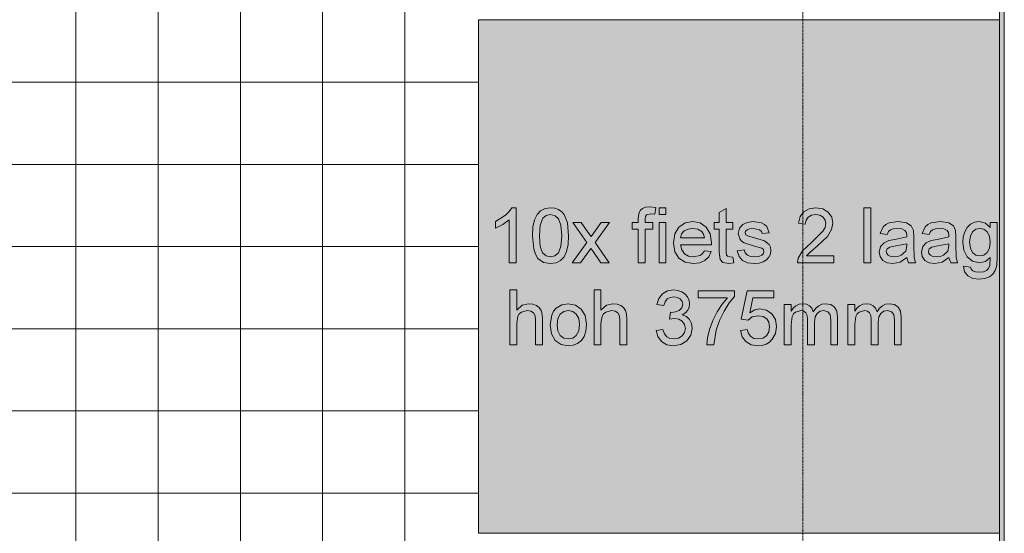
# Model space of a CAD drawing. Header units: millimetres. Extents: x -281 to 145437, y -16481 to 78869.
# Tile 220 of 656: x 7143 to 10735, y 51885 to 53760. Entities that reach past the tile are written whole.
import ezdxf

# ---------------------------------------------------------------- set-up
doc = ezdxf.new("R2010")
doc.units = ezdxf.units.MM
doc.linetypes.add('Grid Line', pattern=[12, 6, -2, 2, -2])
for name, color, linetype, lineweight in [('A--A23__Vloeren', 8, 'Continuous', 5), ('A--A2__Ruwbouw', 8, 'Continuous', 5), ('A--L$07A__Stramien', 1, 'Continuous', 5), ('A--L21__Buitenwanden', 3, 'Continuous', 5), ('A--L90__Terrein', 7, 'Continuous', 5)]:
    doc.layers.add(name, color=color, linetype=linetype, lineweight=lineweight)

# ---------------------------------------------------------------- blocks, each defined once
blk = doc.blocks.new('NLRS_90_PA_LB_fietsvak dubbellaags_gen_cpz - NLRS_72_21_01_fietsvak 10x hoh 375-V186-L_80_ 11')
at = {"layer": 'A--L90__Terrein'}
blk.add_hatch(color=256, dxfattribs=at).paths.add_polyline_path([(1900, 0), (1900, 1875), (0, 1875), (0, 0), (1011.9, 0)])
for p, q in [((1900, 1875), (0, 1875)), ((0, 1875), (0, 0)), ((121, 1188.4), (112.1, 1175.3)), ((137.1, 1188.4), (121, 1188.4)), ((137.1, 987.5), (137.1, 1188.4)), ((242.5, 1185.7), (226.1, 1177.5)), ((262.7, 1188.4), (242.5, 1185.7)), ((278.2, 1186.8), (262.7, 1188.4)), ((292.1, 1181.9), (278.2, 1186.8)), ((598.4, 1185.8), (590.6, 1179.2)), ((609.3, 1190.1), (598.4, 1185.8)), ((623.7, 1191.6), (609.3, 1190.1)), ((646.6, 1188.8), (623.7, 1191.6)), ((643, 1165.3), (646.6, 1188.8)), ((683.4, 1188.4), (658.3, 1188.4)), ((658.3, 1188.4), (658.3, 1163.3)), ((683.4, 1163.3), (683.4, 1188.4)), ((903.1, 1185.7), (878, 1170.9)), ((903.1, 1135), (903.1, 1185.7)), ((1230.9, 1188.4), (1205.6, 1184.8)), ((1256.3, 1184.4), (1230.9, 1188.4)), ((1430.5, 1188.4), (1405.4, 1188.4)), ((1405.4, 1188.4), (1405.4, 987.5)), ((1430.5, 987.5), (1430.5, 1188.4)), ((98.6, 1161.7), (61.8, 1138.2)), ((112.1, 1175.3), (98.6, 1161.7)), ((213.3, 1163.7), (204.2, 1144.1)), ((226.1, 1177.5), (213.3, 1163.7)), ((224.9, 1125.4), (234.1, 1149.9)), ((234.1, 1149.9), (246.7, 1159.9)), ((246.7, 1159.9), (262.4, 1163.3)), ((262.4, 1163.3), (279, 1159.5)), ((279, 1159.5), (292.1, 1148)), ((303.6, 1174), (292.1, 1181.9)), ((312.3, 1163.3), (303.6, 1174)), ((324.1, 1133.5), (312.3, 1163.3)), ((585.6, 1170.9), (582.9, 1149.9)), ((582.9, 1149.9), (582.9, 1135)), ((590.6, 1179.2), (585.6, 1170.9)), ((608, 1146.7), (609.2, 1156.3)), ((609.2, 1156.3), (612.7, 1162.3)), ((612.7, 1162.3), (628.5, 1166.4)), ((628.5, 1166.4), (643, 1165.3)), ((658.3, 1163.3), (683.4, 1163.3)), ((878, 1170.9), (878, 1135)), ((1172.9, 1156.2), (1166.8, 1131.9)), ((1186.1, 1173.9), (1172.9, 1156.2)), ((1205.6, 1184.8), (1186.1, 1173.9)), ((1194.7, 1143.2), (1202.5, 1154.1)), ((1202.5, 1154.1), (1214.7, 1161)), ((1214.7, 1161), (1230.3, 1163.3)), ((1230.3, 1163.3), (1245.3, 1161)), ((1245.3, 1161), (1257.1, 1153.9)), ((1275.8, 1172.3), (1256.3, 1184.4)), ((1257.1, 1153.9), (1264.7, 1143.5)), ((1288.3, 1154.3), (1275.8, 1172.3)), ((1292.4, 1132.4), (1288.3, 1154.3)), ((61.8, 1138.2), (61.8, 1114.4)), ((61.8, 1114.4), (88.2, 1127.1)), ((88.2, 1127.1), (112, 1144.1)), ((112, 1144.1), (112, 987.5)), ((198.6, 1118.5), (196.8, 1086.3)), ((204.2, 1144.1), (198.6, 1118.5)), ((221.9, 1086.4), (224.9, 1125.4)), ((292.1, 1148), (300.7, 1125)), ((300.7, 1125), (303.5, 1086.4)), ((328.6, 1086.3), (324.1, 1133.5)), ((374.6, 1135), (344.3, 1135)), ((344.3, 1135), (394.9, 1061.7)), ((398.9, 1099.7), (374.6, 1135)), ((447.9, 1135), (420.2, 1096.7)), ((425.1, 1061.7), (478.2, 1135)), ((478.2, 1135), (447.9, 1135)), ((582.9, 1135), (560.9, 1135)), ((560.9, 1135), (560.9, 1109.9)), ((608, 1135), (608, 1146.7)), ((636.3, 1135), (608, 1135)), ((636.3, 1109.9), (636.3, 1135)), ((683.4, 1135), (658.3, 1135)), ((658.3, 1135), (658.3, 987.5)), ((683.4, 987.5), (683.4, 1135)), ((731.1, 1117.7), (716.5, 1093)), ((753.5, 1133.1), (731.1, 1117.7)), ((781.6, 1138.2), (753.5, 1133.1)), ((808.9, 1133.1), (781.6, 1138.2)), ((830.7, 1117.7), (808.9, 1133.1)), ((845, 1093.1), (830.7, 1117.7)), ((878, 1135), (859.2, 1135)), ((859.2, 1135), (859.2, 1109.9)), ((928.2, 1135), (903.1, 1135)), ((928.2, 1109.9), (928.2, 1135)), ((963.9, 1127.7), (951.6, 1113.4)), ((979.9, 1135.1), (963.9, 1127.7)), ((1001.5, 1138.2), (979.9, 1135.1)), ((1032, 1133.3), (1001.5, 1138.2)), ((1043.5, 1127.5), (1032, 1133.3)), ((1051.5, 1119.9), (1043.5, 1127.5)), ((1060.1, 1097.4), (1051.5, 1119.9)), ((1166.8, 1131.9), (1191.9, 1128.8)), ((1191.9, 1128.8), (1194.7, 1143.2)), ((1264.6, 1116.8), (1256.4, 1102.4)), ((1267.3, 1130.9), (1264.6, 1116.8)), ((1264.7, 1143.5), (1267.3, 1130.9)), ((1287.9, 1108.6), (1292.4, 1132.4)), ((1475.9, 1118.8), (1465.1, 1094.2)), ((1485.2, 1127), (1475.9, 1118.8)), ((1497.8, 1133.1), (1485.2, 1127)), ((1530.9, 1138.2), (1497.8, 1133.1)), ((1561.4, 1133.7), (1530.9, 1138.2)), ((1578.6, 1122.5), (1561.4, 1133.7)), ((1586.3, 1105.5), (1578.6, 1122.5)), ((1629.7, 1118.8), (1618.9, 1094.2)), ((1639, 1127), (1629.7, 1118.8)), ((1651.6, 1133.1), (1639, 1127)), ((1684.8, 1138.2), (1651.6, 1133.1)), ((1715.2, 1133.7), (1684.8, 1138.2)), ((1732.4, 1122.5), (1715.2, 1133.7)), ((1740.1, 1105.5), (1732.4, 1122.5)), ((1782.4, 1116.7), (1773.6, 1100.9)), ((1794.4, 1128.5), (1782.4, 1116.7)), ((1809.2, 1135.8), (1794.4, 1128.5)), ((1826.4, 1138.2), (1809.2, 1135.8)), ((1848.8, 1132.7), (1826.4, 1138.2)), ((1866.9, 1116.2), (1848.8, 1132.7)), ((1892, 1135), (1866.9, 1135)), ((1866.9, 1135), (1866.9, 1116.2)), ((1892, 1007.7), (1892, 1135)), ((196.8, 1086.3), (201.8, 1037.5)), ((224.9, 1046.9), (221.9, 1086.4)), ((303.5, 1086.4), (300.6, 1046.9)), ((326.8, 1054.4), (328.6, 1086.3)), ((410.3, 1083.1), (398.9, 1099.7)), ((420.2, 1096.7), (410.3, 1083.1)), ((560.9, 1109.9), (582.9, 1109.9)), ((582.9, 1109.9), (582.9, 987.5)), ((608, 987.5), (608, 1109.9)), ((608, 1109.9), (636.3, 1109.9)), ((716.5, 1093), (711.6, 1060)), ((736.7, 1078.5), (740.9, 1092.7)), ((824.6, 1078.5), (736.7, 1078.5)), ((740.9, 1092.7), (750.6, 1103.7)), ((750.6, 1103.7), (764.6, 1110.7)), ((764.6, 1110.7), (781.5, 1113.1)), ((781.5, 1113.1), (799.9, 1110.1)), ((799.9, 1110.1), (814.6, 1101.3)), ((814.6, 1101.3), (821.2, 1091.8)), ((821.2, 1091.8), (824.6, 1078.5)), ((849.8, 1060.2), (845, 1093.1)), ((859.2, 1109.9), (878, 1109.9)), ((878, 1109.9), (878, 1028)), ((903.1, 1028.7), (903.1, 1109.9)), ((903.1, 1109.9), (928.2, 1109.9)), ((951.6, 1113.4), (947.1, 1094.7)), ((947.1, 1094.7), (952.7, 1074.4)), ((972.2, 1097.2), (974, 1103.2)), ((975.2, 1089.9), (972.2, 1097.2)), ((974, 1103.2), (979.4, 1108.3)), ((984.6, 1084.4), (975.2, 1089.9)), ((979.4, 1108.3), (989, 1111.9)), ((1006.2, 1079), (984.6, 1084.4)), ((989, 1111.9), (1003.4, 1113.1)), ((1003.4, 1113.1), (1025.5, 1108.1)), ((1043, 1067.2), (1006.2, 1079)), ((1025.5, 1108.1), (1031.8, 1102.1)), ((1031.8, 1102.1), (1035, 1094.2)), ((1035, 1094.2), (1060.1, 1097.4)), ((1256.4, 1102.4), (1213.1, 1060.6)), ((1237.1, 1049.5), (1273.1, 1084)), ((1273.1, 1084), (1287.9, 1108.6)), ((1465.1, 1094.2), (1490.2, 1091.1)), ((1490.2, 1091.1), (1495.2, 1101.5)), ((1495.2, 1101.5), (1502.3, 1108.2)), ((1502.3, 1108.2), (1512.7, 1111.9)), ((1512.7, 1111.9), (1527.7, 1113.1)), ((1562.2, 1081.7), (1518.7, 1073)), ((1527.7, 1113.1), (1543.9, 1111.3)), ((1543.9, 1111.3), (1555.5, 1105.8)), ((1555.5, 1105.8), (1560.6, 1098.5)), ((1560.6, 1098.5), (1562.4, 1087.3)), ((1562.4, 1087.3), (1562.2, 1081.7)), ((1587.5, 1083.5), (1586.3, 1105.5)), ((1587.5, 1052.2), (1587.5, 1083.5)), ((1618.9, 1094.2), (1644, 1091.1)), ((1644, 1091.1), (1649, 1101.5)), ((1649, 1101.5), (1656.1, 1108.2)), ((1656.1, 1108.2), (1666.6, 1111.9)), ((1666.6, 1111.9), (1681.5, 1113.1)), ((1716, 1081.7), (1672.5, 1073)), ((1681.5, 1113.1), (1697.7, 1111.3)), ((1697.7, 1111.3), (1709.3, 1105.8)), ((1709.3, 1105.8), (1714.5, 1098.5)), ((1714.5, 1098.5), (1716.2, 1087.3)), ((1716.2, 1087.3), (1716, 1081.7)), ((1741.3, 1083.5), (1740.1, 1105.5)), ((1741.3, 1052.2), (1741.3, 1083.5)), ((1768.2, 1082.3), (1766.4, 1062)), ((1773.6, 1100.9), (1768.2, 1082.3)), ((1791.5, 1063.7), (1794.3, 1085.2)), ((1794.3, 1085.2), (1802.4, 1100.6)), ((1802.4, 1100.6), (1814.4, 1110)), ((1814.4, 1110), (1828.8, 1113.1)), ((1828.8, 1113.1), (1843.4, 1109.9)), ((1843.4, 1109.9), (1855.7, 1100.4)), ((1855.7, 1100.4), (1864.1, 1084.8)), ((1864.1, 1084.8), (1866.9, 1063)), ((233.7, 1024), (224.9, 1046.9)), ((300.6, 1046.9), (291.8, 1024.1)), ((321.3, 1028.8), (326.8, 1054.4)), ((394.9, 1061.7), (341.2, 987.5)), ((476.2, 987.5), (425.1, 1061.7)), ((711.6, 1060), (716.5, 1028.1)), ((741.1, 1034.6), (736.7, 1053.4)), ((736.7, 1053.4), (849.6, 1053.4)), ((849.6, 1053.4), (849.8, 1060.2)), ((952.7, 1074.4), (959.6, 1066.2)), ((959.6, 1066.2), (969.2, 1060.1)), ((969.2, 1060.1), (1007, 1047.8)), ((1007, 1047.8), (1032.9, 1040.6)), ((1060.2, 1053.8), (1043, 1067.2)), ((1064.8, 1044), (1060.2, 1053.8)), ((1066.4, 1032), (1064.8, 1044)), ((1213.1, 1060.6), (1181.6, 1031.5)), ((1208.2, 1025.4), (1237.1, 1049.5)), ((1466.7, 1046.6), (1461.9, 1026.7)), ((1479.4, 1061), (1466.7, 1046.6)), ((1496.9, 1069.3), (1479.4, 1061)), ((1490.5, 1038.2), (1500.2, 1044.8)), ((1518.7, 1073), (1496.9, 1069.3)), ((1500.2, 1044.8), (1521.9, 1048.9)), ((1521.9, 1048.9), (1562.4, 1056.6)), ((1562.2, 1049.5), (1558.3, 1030)), ((1562.4, 1056.6), (1562.2, 1049.5)), ((1588.8, 1008.6), (1587.5, 1052.2)), ((1620.5, 1046.6), (1615.7, 1026.7)), ((1633.2, 1061), (1620.5, 1046.6)), ((1650.8, 1069.3), (1633.2, 1061)), ((1644.3, 1038.2), (1654.1, 1044.8)), ((1672.5, 1073), (1650.8, 1069.3)), ((1654.1, 1044.8), (1675.7, 1048.9)), ((1675.7, 1048.9), (1716.2, 1056.6)), ((1716, 1049.5), (1712.1, 1030)), ((1716.2, 1056.6), (1716, 1049.5)), ((1742.6, 1008.6), (1741.3, 1052.2)), ((1766.4, 1062), (1770.4, 1033.5)), ((1794.2, 1040.7), (1791.5, 1063.7)), ((1866.9, 1063), (1864.2, 1040.4)), ((201.8, 1037.5), (208.1, 1018.6)), ((208.1, 1018.6), (216.8, 1003.5)), ((246.8, 1013.1), (233.7, 1024)), ((262.7, 1009.5), (246.8, 1013.1)), ((278.6, 1013.1), (262.7, 1009.5)), ((291.8, 1024.1), (278.6, 1013.1)), ((299.5, 995.4), (312.2, 1009.2)), ((312.2, 1009.2), (321.3, 1028.8)), ((371.4, 987.5), (409.6, 1040.2)), ((409.6, 1040.2), (415.2, 1032.1)), ((415.2, 1032.1), (446, 987.5)), ((716.5, 1028.1), (730.9, 1004.3)), ((751.2, 1020.8), (741.1, 1034.6)), ((765.8, 1012.3), (751.2, 1020.8)), ((783.5, 1009.5), (765.8, 1012.3)), ((808.2, 1014.7), (783.5, 1009.5)), ((817.3, 1021.5), (808.2, 1014.7)), ((824.4, 1031.4), (817.3, 1021.5)), ((849, 1028.3), (824.4, 1031.4)), ((825.9, 995.9), (840.1, 1009.8)), ((840.1, 1009.8), (849, 1028.3)), ((878, 1028), (881.1, 999.5)), ((904.5, 1015.8), (903.1, 1028.7)), ((908.7, 1011.2), (904.5, 1015.8)), ((917.3, 1009.5), (908.7, 1011.2)), ((928.2, 1008.4), (917.3, 1009.5)), ((931.4, 986.8), (928.2, 1008.4)), ((969.1, 1034.6), (943.9, 1031.4)), ((943.9, 1031.4), (950.8, 1011)), ((950.8, 1011), (963.2, 996.2)), ((973, 1023.8), (969.1, 1034.6)), ((980.7, 1015.9), (973, 1023.8)), ((992.1, 1011.1), (980.7, 1015.9)), ((1007.3, 1009.5), (992.1, 1011.1)), ((1022.3, 1011), (1007.3, 1009.5)), ((1032.9, 1015.4), (1022.3, 1011)), ((1032.9, 1040.6), (1039.2, 1035.7)), ((1039.2, 1021.9), (1032.9, 1015.4)), ((1039.2, 1035.7), (1041.3, 1029.3)), ((1041.3, 1029.3), (1039.2, 1021.9)), ((1050.2, 998), (1059.1, 1008)), ((1059.1, 1008), (1064.5, 1019.6)), ((1064.5, 1019.6), (1066.4, 1032)), ((1181.6, 1031.5), (1166.4, 1004.8)), ((1196.9, 1012.6), (1208.2, 1025.4)), ((1295.5, 1012.6), (1196.9, 1012.6)), ((1295.5, 987.5), (1295.5, 1012.6)), ((1461.9, 1026.7), (1465.1, 1009.9)), ((1465.1, 1009.9), (1474.6, 996.3)), ((1487, 1028.5), (1490.5, 1038.2)), ((1488.9, 1021), (1487, 1028.5)), ((1494.5, 1014.9), (1488.9, 1021)), ((1503.7, 1010.8), (1494.5, 1014.9)), ((1516.5, 1009.5), (1503.7, 1010.8)), ((1529.9, 1011), (1516.5, 1009.5)), ((1541.9, 1015.5), (1529.9, 1011)), ((1538, 989.3), (1562.4, 1006.3)), ((1558.3, 1030), (1541.9, 1015.5)), ((1562.4, 1006.3), (1568.7, 987.5)), ((1593.8, 987.5), (1588.8, 1008.6)), ((1615.7, 1026.7), (1618.9, 1009.9)), ((1618.9, 1009.9), (1628.5, 996.3)), ((1640.9, 1028.5), (1644.3, 1038.2)), ((1642.7, 1021), (1640.9, 1028.5)), ((1648.3, 1014.9), (1642.7, 1021)), ((1657.6, 1010.8), (1648.3, 1014.9)), ((1670.3, 1009.5), (1657.6, 1010.8)), ((1683.8, 1011), (1670.3, 1009.5)), ((1695.7, 1015.5), (1683.8, 1011)), ((1691.8, 989.3), (1716.2, 1006.3)), ((1712.1, 1030), (1695.7, 1015.5)), ((1716.2, 1006.3), (1722.5, 987.5)), ((1747.6, 987.5), (1742.6, 1008.6)), ((1770.4, 1033.5), (1782.4, 1009.4)), ((1782.4, 1009.4), (1801.7, 993)), ((1802.3, 1024.9), (1794.2, 1040.7)), ((1814.3, 1015.7), (1802.3, 1024.9)), ((1829.2, 1012.6), (1814.3, 1015.7)), ((1843.9, 1015.7), (1829.2, 1012.6)), ((1856, 1024.8), (1843.9, 1015.7)), ((1849.2, 992.2), (1866.9, 1006.3)), ((1864.2, 1040.4), (1856, 1024.8)), ((1866.9, 1006.3), (1865.2, 977.1)), ((1890.3, 978.2), (1892, 1007.7)), ((112, 987.5), (137.1, 987.5)), ((216.8, 1003.5), (236.6, 989.1)), ((236.6, 989.1), (262.7, 984.4)), ((262.7, 984.4), (283, 987.1)), ((283, 987.1), (299.5, 995.4)), ((341.2, 987.5), (371.4, 987.5)), ((446, 987.5), (476.2, 987.5)), ((582.9, 987.5), (608, 987.5)), ((658.3, 987.5), (683.4, 987.5)), ((730.9, 1004.3), (753.6, 989.3)), ((753.6, 989.3), (783.1, 984.4)), ((783.1, 984.4), (806.8, 987.2)), ((806.8, 987.2), (825.9, 995.9)), ((881.1, 999.5), (891.6, 988.5)), ((891.6, 988.5), (912.6, 984.4)), ((912.6, 984.4), (931.4, 986.8)), ((963.2, 996.2), (981.6, 987.3)), ((981.6, 987.3), (1007, 984.4)), ((1007, 984.4), (1023.4, 985.9)), ((1023.4, 985.9), (1038.1, 990.5)), ((1038.1, 990.5), (1050.2, 998)), ((1166.4, 1004.8), (1163.7, 987.5)), ((1163.7, 987.5), (1295.5, 987.5)), ((1405.4, 987.5), (1430.5, 987.5)), ((1474.6, 996.3), (1490.1, 987.3)), ((1490.1, 987.3), (1511.1, 984.4)), ((1511.1, 984.4), (1538, 989.3)), ((1568.7, 987.5), (1593.8, 987.5)), ((1628.5, 996.3), (1644, 987.3)), ((1644, 987.3), (1664.9, 984.4)), ((1664.9, 984.4), (1691.8, 989.3)), ((1722.5, 987.5), (1747.6, 987.5)), ((1769.6, 974.9), (1773.1, 954.3)), ((1794.7, 971.8), (1769.6, 974.9)), ((1797.4, 964), (1794.7, 971.8)), ((1801.7, 993), (1827.6, 987.5)), ((1827.6, 987.5), (1849.2, 992.2)), ((1865.2, 977.1), (1860.5, 966.9)), ((1885.1, 958.9), (1890.3, 978.2)), ((1773.1, 954.3), (1784.9, 939.6)), ((1784.9, 939.6), (1803.3, 930.8)), ((1802.8, 958.6), (1797.4, 964)), ((1813.4, 954.4), (1802.8, 958.6)), ((1827.2, 953), (1813.4, 954.4)), ((1841.9, 954.6), (1827.2, 953)), ((1852.9, 959.3), (1841.9, 954.6)), ((1846.8, 929.9), (1863.4, 936.2)), ((1860.5, 966.9), (1852.9, 959.3)), ((1863.4, 936.2), (1876.3, 946)), ((1876.3, 946), (1885.1, 958.9)), ((1803.3, 930.8), (1826.7, 927.9)), ((1826.7, 927.9), (1846.8, 929.9)), ((139.1, 888.4), (114, 888.4)), ((114, 888.4), (114, 687.5)), ((139.1, 814.5), (139.1, 888.4)), ((446.7, 888.4), (421.6, 888.4)), ((421.6, 888.4), (421.6, 687.5)), ((446.7, 814.5), (446.7, 888.4)), ((671.3, 874.4), (658.2, 857.6)), ((689.3, 884.9), (671.3, 874.4)), ((711.2, 888.4), (689.3, 884.9)), ((699, 861.3), (712.1, 863.3)), ((727, 886.7), (711.2, 888.4)), ((712.1, 863.3), (725.3, 861.4)), ((741.5, 881.5), (727, 886.7)), ((753.8, 873.4), (741.5, 881.5)), ((762.7, 862.7), (753.8, 873.4)), ((768.2, 850.4), (762.7, 862.7)), ((933.3, 885.3), (801.5, 885.3)), ((801.5, 885.3), (801.5, 860.2)), ((914.5, 841.2), (933.3, 865)), ((933.3, 865), (933.3, 885.3)), ((980.4, 885.3), (958.4, 781.7)), ((1077.7, 885.3), (980.4, 885.3)), ((1077.7, 860.2), (1077.7, 885.3)), ((158.7, 832.3), (139.1, 814.5)), ((182.8, 838.2), (158.7, 832.3)), ((197.9, 836.6), (182.8, 838.2)), ((211, 831.7), (197.9, 836.6)), ((221.2, 824.1), (211, 831.7)), ((303.4, 834.1), (283.2, 821.9)), ((327.5, 838.2), (303.4, 834.1)), ((353.9, 833.2), (327.5, 838.2)), ((374.9, 818.3), (353.9, 833.2)), ((466.3, 832.3), (446.7, 814.5)), ((490.4, 838.2), (466.3, 832.3)), ((505.6, 836.6), (490.4, 838.2)), ((518.6, 831.7), (505.6, 836.6)), ((528.9, 824.1), (518.6, 831.7)), ((658.2, 857.6), (650.8, 835)), ((650.8, 835), (675.9, 831.9)), ((675.9, 831.9), (680.3, 845.6)), ((680.3, 845.6), (688.2, 855.5)), ((688.2, 855.5), (699, 861.3)), ((725.3, 861.4), (735.8, 855.5)), ((735.8, 855.5), (742.7, 846.7)), ((744.9, 835.9), (741.8, 822.9)), ((742.7, 846.7), (744.9, 835.9)), ((770.1, 837.4), (768.2, 850.4)), ((768.3, 825.2), (770.1, 837.4)), ((801.5, 860.2), (908.2, 860.2)), ((888.6, 836.6), (870.2, 808.2)), ((908.2, 860.2), (888.6, 836.6)), ((895.9, 810.9), (914.5, 841.2)), ((990, 804.8), (1000.7, 860.2)), ((1000.7, 860.2), (1077.7, 860.2)), ((1140.5, 835), (1115.4, 835)), ((1115.4, 835), (1115.4, 687.5)), ((1140.5, 810.8), (1140.5, 835)), ((1157.8, 830.7), (1148, 821.9)), ((1169.3, 836.3), (1157.8, 830.7)), ((1182.3, 838.2), (1169.3, 836.3)), ((1196.3, 836.3), (1182.3, 838.2)), ((1207.5, 830.5), (1196.3, 836.3)), ((1215.9, 821.3), (1207.5, 830.5)), ((1240.9, 830.9), (1230.5, 821.8)), ((1252.7, 836.4), (1240.9, 830.9)), ((1265.7, 838.2), (1252.7, 836.4)), ((1284.6, 835.1), (1265.7, 838.2)), ((1298.5, 826), (1284.6, 835.1)), ((1372.8, 835), (1347.7, 835)), ((1347.7, 835), (1347.7, 687.5)), ((1372.8, 810.8), (1372.8, 835)), ((1390.1, 830.7), (1380.4, 821.9)), ((1401.6, 836.3), (1390.1, 830.7)), ((1414.6, 838.2), (1401.6, 836.3)), ((1428.6, 836.3), (1414.6, 838.2)), ((1439.8, 830.5), (1428.6, 836.3)), ((1448.2, 821.3), (1439.8, 830.5)), ((1473.2, 830.9), (1462.8, 821.8)), ((1485, 836.4), (1473.2, 830.9)), ((1498, 838.2), (1485, 836.4)), ((1516.9, 835.1), (1498, 838.2)), ((1530.8, 826), (1516.9, 835.1)), ((139.1, 765.9), (143.2, 792.3)), ((143.2, 792.3), (148.6, 800.9)), ((148.6, 800.9), (156.9, 807.5)), ((156.9, 807.5), (177.5, 813.1)), ((177.5, 813.1), (190.5, 811)), ((190.5, 811), (200.1, 804.8)), ((200.1, 804.8), (206.1, 794)), ((206.1, 794), (208.1, 778.3)), ((228.1, 813.9), (221.2, 824.1)), ((232, 800), (228.1, 813.9)), ((233.2, 780.9), (232, 800)), ((266.9, 796.8), (261.5, 761.3)), ((273.7, 810.7), (266.9, 796.8)), ((283.2, 821.9), (273.7, 810.7)), ((289.5, 784), (298.2, 800.2)), ((298.2, 800.2), (311.4, 809.9)), ((311.4, 809.9), (327.5, 813.1)), ((327.5, 813.1), (343.4, 809.8)), ((343.4, 809.8), (356.5, 800.1)), ((356.5, 800.1), (365.3, 784.2)), ((388.7, 794.6), (374.9, 818.3)), ((393.3, 763.3), (388.7, 794.6)), ((446.7, 765.9), (450.8, 792.3)), ((450.8, 792.3), (456.3, 800.9)), ((456.3, 800.9), (464.5, 807.5)), ((464.5, 807.5), (485.1, 813.1)), ((485.1, 813.1), (498.1, 811)), ((498.1, 811), (507.8, 804.8)), ((507.8, 804.8), (513.8, 794)), ((513.8, 794), (515.8, 778.3)), ((535.7, 813.9), (528.9, 824.1)), ((539.6, 800), (535.7, 813.9)), ((540.9, 780.9), (539.6, 800)), ((699.8, 806.8), (697, 781.7)), ((703.8, 806.5), (699.8, 806.8)), ((718.8, 808.3), (703.8, 806.5)), ((732.3, 813.7), (718.8, 808.3)), ((741.8, 822.9), (732.3, 813.7)), ((742.5, 797.6), (754.5, 804.8)), ((758.2, 791.2), (742.5, 797.6)), ((754.5, 804.8), (763.1, 814.2)), ((769.9, 780.4), (758.2, 791.2)), ((763.1, 814.2), (768.3, 825.2)), ((870.2, 808.2), (854.4, 776.8)), ((879.5, 777), (895.9, 810.9)), ((1007.9, 815.7), (990, 804.8)), ((997.6, 789.9), (1019.7, 794.2)), ((1026.7, 819.3), (1007.9, 815.7)), ((1019.7, 794.2), (1038.3, 791.5)), ((1050.2, 814.8), (1026.7, 819.3)), ((1038.3, 791.5), (1051.5, 783.3)), ((1069.6, 801.3), (1050.2, 814.8)), ((1082.8, 780.8), (1069.6, 801.3)), ((1148, 821.9), (1140.5, 810.8)), ((1140.5, 761.9), (1144.3, 791.9)), ((1144.3, 791.9), (1149.3, 801)), ((1149.3, 801), (1156.7, 807.7)), ((1156.7, 807.7), (1175.3, 813.1)), ((1175.3, 813.1), (1186.7, 811)), ((1186.7, 811), (1194.3, 805)), ((1194.3, 805), (1198.7, 794.8)), ((1198.7, 794.8), (1200.1, 780.6)), ((1221.3, 809), (1215.9, 821.3)), ((1230.5, 821.8), (1221.3, 809)), ((1227.7, 789.9), (1235.1, 803)), ((1235.1, 803), (1246.2, 810.6)), ((1246.2, 810.6), (1259.8, 813.1)), ((1259.8, 813.1), (1274.1, 809.1)), ((1274.1, 809.1), (1282.6, 798.8)), ((1282.6, 798.8), (1284.9, 777.9)), ((1307.1, 810.6), (1298.5, 826)), ((1310, 788.6), (1307.1, 810.6)), ((1380.4, 821.9), (1372.8, 810.8)), ((1372.8, 761.9), (1376.6, 791.9)), ((1376.6, 791.9), (1381.6, 801)), ((1381.6, 801), (1389, 807.7)), ((1389, 807.7), (1407.6, 813.1)), ((1407.6, 813.1), (1419, 811)), ((1419, 811), (1426.6, 805)), ((1426.6, 805), (1431, 794.8)), ((1431, 794.8), (1432.4, 780.6)), ((1453.6, 809), (1448.2, 821.3)), ((1462.8, 821.8), (1453.6, 809)), ((1460, 789.9), (1467.4, 803)), ((1467.4, 803), (1478.5, 810.6)), ((1478.5, 810.6), (1492.1, 813.1)), ((1492.1, 813.1), (1506.4, 809.1)), ((1506.4, 809.1), (1514.9, 798.8)), ((1514.9, 798.8), (1517.2, 777.9)), ((1539.4, 810.6), (1530.8, 826)), ((1542.3, 788.6), (1539.4, 810.6)), ((139.1, 687.5), (139.1, 765.9)), ((208.1, 778.3), (208.1, 687.5)), ((233.2, 687.5), (233.2, 780.9)), ((261.5, 761.3), (266.1, 728.4)), ((286.6, 761.3), (289.5, 784)), ((289.5, 738.6), (286.6, 761.3)), ((365.3, 784.2), (368.2, 762.1)), ((368.2, 762.1), (365.3, 738.9)), ((391.3, 738), (393.3, 763.3)), ((446.7, 687.5), (446.7, 765.9)), ((515.8, 778.3), (515.8, 687.5)), ((540.9, 687.5), (540.9, 780.9)), ((697, 781.7), (714.6, 784.4)), ((714.6, 784.4), (730.4, 781.9)), ((730.4, 781.9), (743.1, 774.1)), ((743.1, 774.1), (751.6, 762.5)), ((751.6, 762.5), (754.4, 748.2)), ((777.1, 765.7), (769.9, 780.4)), ((779.5, 747.7), (777.1, 765.7)), ((854.4, 776.8), (842.8, 744.2)), ((867.3, 742.1), (879.5, 777)), ((958.4, 781.7), (983.5, 778.5)), ((983.5, 778.5), (997.6, 789.9)), ((1051.5, 783.3), (1059.4, 770.4)), ((1059.4, 770.4), (1062, 753.5)), ((1087.1, 755), (1082.8, 780.8)), ((1083.2, 729.9), (1087.1, 755)), ((1140.5, 687.5), (1140.5, 761.9)), ((1200.1, 780.6), (1200.1, 687.5)), ((1225.3, 770.8), (1227.7, 789.9)), ((1225.3, 687.5), (1225.3, 770.8)), ((1284.9, 777.9), (1284.9, 687.5)), ((1310, 687.5), (1310, 788.6)), ((1372.8, 687.5), (1372.8, 761.9)), ((1432.4, 780.6), (1432.4, 687.5)), ((1457.6, 770.8), (1460, 789.9)), ((1457.6, 687.5), (1457.6, 770.8)), ((1517.2, 777.9), (1517.2, 687.5)), ((1542.3, 687.5), (1542.3, 788.6)), ((266.1, 728.4), (279.7, 704.2)), ((298.2, 722.4), (289.5, 738.6)), ((311.4, 712.7), (298.2, 722.4)), ((356.6, 722.5), (343.5, 712.7)), ((365.3, 738.9), (356.6, 722.5)), ((375.2, 704.2), (385.2, 718.6)), ((385.2, 718.6), (391.3, 738)), ((672.7, 744), (647.6, 740.9)), ((647.6, 740.9), (653.8, 718.2)), ((678.4, 728.2), (672.7, 744)), ((686.6, 717.6), (678.4, 728.2)), ((743, 720.6), (729.7, 712.3)), ((751.5, 733.1), (743, 720.6)), ((754.4, 748.2), (751.5, 733.1)), ((760.3, 702.8), (774.7, 723.3)), ((774.7, 723.3), (779.5, 747.7)), ((842.8, 744.2), (835.6, 713.4)), ((858, 687.5), (867.3, 742.1)), ((980.4, 744), (955.3, 740.9)), ((955.3, 740.9), (961.4, 717.8)), ((985, 728.9), (980.4, 744)), ((993, 718.1), (985, 728.9)), ((1050.8, 721.5), (1037.3, 712.5)), ((1059.2, 735.5), (1050.8, 721.5)), ((1062, 753.5), (1059.2, 735.5)), ((1071.4, 708.4), (1083.2, 729.9)), ((114, 687.5), (139.1, 687.5)), ((208.1, 687.5), (233.2, 687.5)), ((279.7, 704.2), (300.8, 689.3)), ((300.8, 689.3), (327.5, 684.4)), ((327.5, 709.5), (311.4, 712.7)), ((343.5, 712.7), (327.5, 709.5)), ((327.5, 684.4), (345.2, 686.6)), ((345.2, 686.6), (361.5, 693.4)), ((361.5, 693.4), (375.2, 704.2)), ((421.6, 687.5), (446.7, 687.5)), ((515.8, 687.5), (540.9, 687.5)), ((653.8, 718.2), (667.6, 700.1)), ((667.6, 700.1), (687.4, 688.3)), ((697.9, 711.5), (686.6, 717.6)), ((687.4, 688.3), (711.6, 684.4)), ((712.5, 709.5), (697.9, 711.5)), ((711.6, 684.4), (738.5, 689)), ((729.7, 712.3), (712.5, 709.5)), ((738.5, 689), (760.3, 702.8)), ((835.6, 713.4), (832.8, 687.5)), ((832.8, 687.5), (858, 687.5)), ((961.4, 717.8), (974.9, 699.8)), ((974.9, 699.8), (994.5, 688.2)), ((1004.5, 711.6), (993, 718.1)), ((994.5, 688.2), (1019.2, 684.4)), ((1019.3, 709.5), (1004.5, 711.6)), ((1019.2, 684.4), (1034.9, 685.9)), ((1037.3, 712.5), (1019.3, 709.5)), ((1034.9, 685.9), (1048.8, 690.4)), ((1048.8, 690.4), (1060.9, 697.9)), ((1060.9, 697.9), (1071.4, 708.4)), ((1115.4, 687.5), (1140.5, 687.5)), ((1200.1, 687.5), (1225.3, 687.5)), ((1284.9, 687.5), (1310, 687.5)), ((1347.7, 687.5), (1372.8, 687.5)), ((1432.4, 687.5), (1457.6, 687.5)), ((1517.2, 687.5), (1542.3, 687.5)), ((0, 0), (1900, 0))]:
    blk.add_line(p, q, dxfattribs=at)

msp = doc.modelspace()

# ---------------------------------------------------------------- hatches: boundary and pattern name
at = {"layer": 'A--A23__Vloeren'}
h = msp.add_hatch(dxfattribs=at)
h.set_pattern_fill('FP_213', color=256, style=0, pattern_type=2)
h.set_pattern_definition([(0, (7648.04, 36431.46), (0, 300), []), (90, (7648.04, 36431.46), (-300, 2e-14), [])])
h.paths.add_polyline_path([(4717, 12483), (5950.5, 12483), (5951.5, 12545), (5952.7, 12547.8), (5958, 12550), (6045.5, 12549), (6048.3, 12547.8), (6050.5, 12542.5), (6050.5, 12483), (9400, 12483), (9400, 12700), (8817, 12700), (8817, 15700), (8900, 15700), (8900, 16450), (8817, 16450), (8817, 21700), (9400, 21700), (9400, 22808.8), (8817, 22808.8), (8817, 28808.8), (9400, 28808.8), (9400, 29700), (8817, 29700), (8817, 35700), (9400, 35700), (9400, 36900), (8817, 36900), (8817, 42900), (9400, 42900), (9400, 43913), (8817, 43913), (8817, 49288), (9400, 49288), (9400, 50010), (8817, 50010), (8817, 55260), (9400, 55260), (9400, 56200), (10717, 56200), (10717, 56540), (9140, 56540), (9140, 56717), (8110, 56717), (8110, 56712), (8045, 56712), (8046, 56715.5), (8060, 56715.5), (8060, 56717), (8039.4, 56717), (8039, 56715), (6800.2, 56715.5), (6800, 56717), (6780, 56717), (6780, 56715.5), (6794, 56714.7), (6795, 56712), (6730, 56712), (6731, 56715.5), (6730, 56715.5), (6730, 56717), (4717, 56717), (4717, 55445), (6617, 55445), (6617, 52070), (4717, 52070), (4717, 51845), (6617, 51845), (6617, 48470), (4717, 48470), (4717, 48245), (6617, 48245), (6617, 44870), (4717, 44870), (4717, 44645), (6617, 44645), (6617, 41270), (4717, 41270), (4717, 41045), (6617, 41045), (6617, 37670), (4717, 37670), (4717, 37445), (6617, 37445), (6617, 34070), (4717, 34070), (4717, 33845), (6617, 33845), (6617, 30470), (4717, 30470), (4717, 30325), (6617, 30325), (6617, 26950), (4717, 26950), (4717, 26645), (6617, 26645), (6617, 23270), (4717, 23270), (4717, 23045), (6617, 23045), (6617, 19670), (4717, 19670), (4717, 19445), (6617, 19445), (6617, 16070), (4717, 16069.5), (4717, 15800), (6617, 15800), (6617, 12800), (4717, 12800), (4717, 12580.7)])
h.paths.add_polyline_path([(6044.8, 12483), (6045.5, 12483), (6044.8, 12544.3), (6043, 12545), (5956.2, 12544.3), (5955.5, 12542.5), (5956.2, 12483), (5996, 12483)])
h.paths.add_polyline_path([(5996, 15950), (5956.2, 15950.7), (5952.7, 15952.2), (5950.5, 15957.5), (5951.5, 16045), (5952.7, 16047.8), (5958, 16050), (6045.5, 16049), (6048.3, 16047.8), (6050.5, 16042.5), (6049.8, 15955.7), (6048.3, 15952.2), (6043, 15950)])
h.paths.add_polyline_path([(6043, 15955), (6044.8, 15955.7), (6045.5, 15957.5), (6044.8, 16044.3), (6043, 16045), (5956.2, 16044.3), (5955.5, 16042.5), (5956.2, 15955.7), (5958, 15955), (5996, 15955)])
h.paths.add_polyline_path([(6700.3, 18554.3), (6674, 18557.8), (6656.5, 18566.2), (6644.1, 18581), (6637.2, 18601.4), (6662.4, 18604.6), (6666.3, 18593.8), (6675, 18585.5), (6685.4, 18581.1), (6700.6, 18579.5), (6716.7, 18581.4), (6726.2, 18585.4), (6732.5, 18591.8), (6734.6, 18599.3), (6731, 18606.9), (6726.2, 18610.6), (6699.5, 18618), (6662.5, 18630.1), (6652.9, 18636.2), (6646, 18644.4), (6640.4, 18664.7), (6644.9, 18683.4), (6657.2, 18697.7), (6673.2, 18705.1), (6696.7, 18707.9), (6725.3, 18703.2), (6736.8, 18697.4), (6744.8, 18689.9), (6753.4, 18667.4), (6728.3, 18664.2), (6725.1, 18672.1), (6718.8, 18678.1), (6694.8, 18682.9), (6682.3, 18681.9), (6672.7, 18678.3), (6667.3, 18673.1), (6665.5, 18667.2), (6668.5, 18659.9), (6677.9, 18654.4), (6700.3, 18648.7), (6736.4, 18637.2), (6753.5, 18623.8), (6758.6, 18610.6), (6759.3, 18599.3), (6757.9, 18589.6), (6752.4, 18577.9), (6743.5, 18567.9), (6731.4, 18560.5), (6715.7, 18555.8), (6700.6, 18554.4)])
h.paths.add_polyline_path([(5958, 19550), (5952.7, 19552.2), (5950.5, 19557.5), (5951.5, 19645), (5952.7, 19647.8), (5958, 19650), (6045.5, 19649), (6048.3, 19647.8), (6050.5, 19642.5), (6049.8, 19555.7), (6048.3, 19552.2), (6043, 19550), (5996, 19550)])
h.paths.add_polyline_path([(6043, 19555), (6044.8, 19555.7), (6045.5, 19557.5), (6044.8, 19644.3), (6043, 19645), (5956.2, 19644.3), (5955.5, 19642.5), (5956.2, 19555.7), (5958, 19555), (5996, 19555)])
h.paths.add_polyline_path([(6700.3, 22154.3), (6674, 22157.8), (6656.5, 22166.2), (6644.1, 22181), (6637.2, 22201.4), (6662.5, 22204.2), (6666.3, 22193.8), (6675, 22185.5), (6685.4, 22181.1), (6700.6, 22179.5), (6716, 22181.1), (6726.2, 22185.4), (6732.5, 22191.8), (6734.6, 22199.3), (6732.5, 22205.7), (6726.2, 22210.6), (6699.5, 22218), (6662.5, 22230.1), (6652.9, 22236.2), (6646, 22244.4), (6640.4, 22264.7), (6644.9, 22283.4), (6657.2, 22297.7), (6673.2, 22305.1), (6696.7, 22307.9), (6725.3, 22303.2), (6736.8, 22297.4), (6744.8, 22289.9), (6753.4, 22267.4), (6728.3, 22264.2), (6725.1, 22272.1), (6718.8, 22278.1), (6694.8, 22282.9), (6682.3, 22281.9), (6672.7, 22278.3), (6667.3, 22273.1), (6665.5, 22267.2), (6668.5, 22259.9), (6677.9, 22254.4), (6700.3, 22248.7), (6736.4, 22237.2), (6753.5, 22223.8), (6758.6, 22210.6), (6759.3, 22199.3), (6757.9, 22189.6), (6752.4, 22177.9), (6743.5, 22167.9), (6731.4, 22160.5), (6715.7, 22155.8), (6700.3, 22154.3)])
h.paths.add_polyline_path([(5996, 23150), (5956.2, 23150.7), (5952.7, 23152.2), (5950.5, 23157.5), (5951.5, 23245), (5952.7, 23247.8), (5958, 23250), (6045.5, 23249), (6048.3, 23247.8), (6050.5, 23242.5), (6049.8, 23155.7), (6048.3, 23152.2), (6043, 23150)])
h.paths.add_polyline_path([(5996, 23155), (6044.8, 23155.7), (6045.5, 23157.5), (6044.8, 23244.3), (6043, 23245), (5956.2, 23244.3), (5955.5, 23242.5), (5956.2, 23155.7), (5958, 23155)])
h.paths.add_polyline_path([(6700.3, 25754.3), (6674, 25757.8), (6656.5, 25766.2), (6644.1, 25781), (6637.2, 25801.4), (6662.5, 25804.2), (6666.3, 25793.8), (6675, 25785.5), (6685.4, 25781.1), (6700.6, 25779.5), (6716, 25781.1), (6726.2, 25785.4), (6732.5, 25791.8), (6734.6, 25799.3), (6732.5, 25805.7), (6726.2, 25810.6), (6699.5, 25818), (6662.5, 25830.1), (6652.9, 25836.2), (6646, 25844.4), (6640.4, 25864.7), (6644.9, 25883.4), (6657.2, 25897.7), (6673.2, 25905.1), (6696.7, 25907.9), (6728.4, 25901.7), (6736.8, 25897.4), (6744.8, 25889.9), (6753.4, 25867.4), (6728.3, 25864.2), (6725.1, 25872.1), (6718.8, 25878.1), (6694.8, 25882.9), (6682.3, 25881.9), (6672.7, 25878.3), (6667.3, 25873.1), (6665.5, 25867.2), (6668.5, 25859.9), (6677.9, 25854.4), (6700.3, 25848.7), (6736.4, 25837.2), (6753.5, 25823.8), (6758.6, 25810.6), (6759.3, 25799.3), (6757.9, 25789.6), (6752.4, 25777.9), (6743.5, 25767.9), (6731.4, 25760.5), (6715.7, 25755.8), (6700.3, 25754.3)])
h.paths.add_polyline_path([(6043, 26750), (5956.2, 26750.7), (5952.7, 26752.2), (5950.5, 26757.5), (5951.5, 26845), (5952.7, 26847.8), (5958, 26850), (6045.5, 26849), (6048.3, 26847.8), (6050.5, 26842.5), (6049.8, 26755.7), (6048.3, 26752.2), (6044.8, 26750.7)])
h.paths.add_polyline_path([(6043, 26755), (6044.8, 26755.7), (6045.5, 26757.5), (6044.8, 26844.3), (6043, 26845), (5956.2, 26844.3), (5955.5, 26842.5), (5956.2, 26755.7), (5958, 26755), (5996, 26755)])
h.paths.add_polyline_path([(6700.3, 29434.4), (6674, 29437.8), (6656.5, 29446.3), (6644.1, 29461), (6637.2, 29481.5), (6662.5, 29484.2), (6666.3, 29473.9), (6675, 29465.6), (6685.4, 29461.1), (6700.6, 29459.5), (6716, 29461.1), (6726.2, 29465.5), (6732.5, 29471.9), (6734.6, 29479.4), (6732.5, 29485.8), (6726.2, 29490.7), (6699.5, 29498.1), (6662.5, 29510.1), (6652.9, 29516.3), (6646, 29524.5), (6640.4, 29544.7), (6644.9, 29563.4), (6657.2, 29577.7), (6673.2, 29585.2), (6696.7, 29587.9), (6725.3, 29583.3), (6736.8, 29577.5), (6744.8, 29570), (6753.4, 29547.4), (6728.3, 29544.3), (6725.1, 29552.2), (6718.8, 29558.1), (6694.8, 29563), (6682.3, 29561.9), (6672.7, 29558.4), (6667.3, 29553.2), (6665.5, 29547.3), (6668.5, 29540), (6677.9, 29534.4), (6700.3, 29528.8), (6736.4, 29517.3), (6753.5, 29503.9), (6758.6, 29490.7), (6759.3, 29479.4), (6757.9, 29469.7), (6752.4, 29458), (6743.5, 29448), (6731.4, 29440.6), (6715.7, 29435.8), (6700.3, 29434.4)])
h.paths.add_polyline_path([(5958, 30350), (5952.7, 30352.2), (5950.5, 30357.5), (5951.5, 30445), (5952.7, 30447.8), (5958, 30450), (6045.5, 30449), (6048.3, 30447.8), (6050.5, 30442.5), (6049.8, 30355.7), (6048.3, 30352.2), (6043, 30350), (5996, 30350)])
h.paths.add_polyline_path([(5996, 30355), (6044.8, 30355.7), (6045.5, 30357.5), (6044.8, 30444.3), (6043, 30445), (5956.2, 30444.3), (5955.5, 30442.5), (5956.2, 30355.7), (5958, 30355)])
h.paths.add_polyline_path([(6700.3, 32954.3), (6674, 32957.8), (6656.5, 32966.2), (6644.1, 32981), (6637.2, 33001.4), (6662.5, 33004.2), (6666.3, 32993.8), (6675, 32985.5), (6685.4, 32981.1), (6700.6, 32979.5), (6716, 32981.1), (6726.2, 32985.4), (6732.5, 32991.8), (6734.6, 32999.3), (6732.5, 33005.7), (6726.2, 33010.6), (6699.5, 33018), (6662.5, 33030.1), (6652.9, 33036.2), (6646, 33044.4), (6640.4, 33064.7), (6644.9, 33083.4), (6657.2, 33097.7), (6673.2, 33105.1), (6696.7, 33107.9), (6725.3, 33103.2), (6736.8, 33097.4), (6744.8, 33089.9), (6753.4, 33067.4), (6728.3, 33064.2), (6725.1, 33072.1), (6718.8, 33078.1), (6694.8, 33082.9), (6682.3, 33081.9), (6672.7, 33078.3), (6667.3, 33073.1), (6665.5, 33067.2), (6668.5, 33059.9), (6677.9, 33054.4), (6700.3, 33048.7), (6736.4, 33037.2), (6753.5, 33023.8), (6758.6, 33010.6), (6759.3, 32999.3), (6757.9, 32989.6), (6752.4, 32977.9), (6743.5, 32967.9), (6731.4, 32960.5), (6715.7, 32955.8), (6700.3, 32954.3)])
h.paths.add_polyline_path([(5958, 33950), (5952.7, 33952.2), (5950.5, 33957.5), (5951.5, 34045), (5952.7, 34047.8), (5958, 34050), (6045.5, 34049), (6048.3, 34047.8), (6050.5, 34042.5), (6049.8, 33955.7), (6048.3, 33952.2), (6043, 33950), (5996, 33950)])
h.paths.add_polyline_path([(6043, 33955), (6044.8, 33955.7), (6045.5, 33957.5), (6044.8, 34044.3), (6043, 34045), (5956.2, 34044.3), (5955.5, 34042.5), (5956.2, 33955.7), (5958, 33955), (5996, 33955)])
h.paths.add_polyline_path([(6700.3, 36554.3), (6674, 36557.8), (6656.5, 36566.2), (6644.1, 36581), (6637.2, 36601.4), (6662.5, 36604.2), (6666.3, 36593.8), (6675, 36585.5), (6685.4, 36581.1), (6700.6, 36579.5), (6716, 36581.1), (6726.2, 36585.4), (6732.5, 36591.8), (6734.6, 36599.3), (6732.5, 36605.7), (6726.2, 36610.6), (6699.5, 36618), (6662.5, 36630.1), (6652.9, 36636.2), (6646, 36644.4), (6640.4, 36664.7), (6644.9, 36683.4), (6657.2, 36697.7), (6673.2, 36705.1), (6696.7, 36707.9), (6725.3, 36703.2), (6736.8, 36697.4), (6744.8, 36689.9), (6753.4, 36667.4), (6728.3, 36664.2), (6725.1, 36672.1), (6718.8, 36678.1), (6694.8, 36682.9), (6682.3, 36681.9), (6672.7, 36678.3), (6667.3, 36673.1), (6665.5, 36667.2), (6668.5, 36659.9), (6677.9, 36654.4), (6700.3, 36648.7), (6736.4, 36637.2), (6753.5, 36623.8), (6758.6, 36610.6), (6759.3, 36599.3), (6757.9, 36589.6), (6752.4, 36577.9), (6743.5, 36567.9), (6731.4, 36560.5), (6715.7, 36555.8), (6700.3, 36554.3)])
h.paths.add_polyline_path([(5996, 37550), (5956.2, 37550.7), (5952.7, 37552.2), (5950.5, 37557.5), (5951.5, 37645), (5952.7, 37647.8), (5958, 37650), (6045.5, 37649), (6048.3, 37647.8), (6050.5, 37642.5), (6049.8, 37555.7), (6048.3, 37552.2), (6043, 37550)])
h.paths.add_polyline_path([(6043, 37555), (6044.8, 37555.7), (6045.5, 37557.5), (6044.8, 37644.3), (6043, 37645), (5956.2, 37644.3), (5955.5, 37642.5), (5956.2, 37555.7), (5958, 37555), (5996, 37555)])
h.paths.add_polyline_path([(6700.3, 40154.3), (6674, 40157.8), (6656.5, 40166.2), (6644.1, 40181), (6637.2, 40201.4), (6662.5, 40204.2), (6666.3, 40193.8), (6675, 40185.5), (6685.4, 40181.1), (6700.6, 40179.5), (6716, 40181.1), (6726.2, 40185.4), (6732.5, 40191.8), (6734.6, 40199.3), (6732.5, 40205.7), (6726.2, 40210.6), (6699.5, 40218), (6662.5, 40230.1), (6652.9, 40236.2), (6646, 40244.4), (6640.4, 40264.7), (6644.9, 40283.4), (6657.2, 40297.7), (6673.2, 40305.1), (6696.7, 40307.9), (6725.3, 40303.2), (6736.8, 40297.4), (6744.8, 40289.9), (6753.4, 40267.4), (6728.3, 40264.2), (6725.1, 40272.1), (6718.8, 40278.1), (6694.8, 40282.9), (6682.3, 40281.9), (6672.7, 40278.3), (6667.3, 40273.1), (6665.5, 40267.2), (6668.5, 40259.9), (6677.9, 40254.4), (6700.3, 40248.7), (6736.4, 40237.2), (6753.5, 40223.8), (6758.6, 40210.6), (6759.3, 40199.3), (6757.9, 40189.6), (6752.4, 40177.9), (6743.5, 40167.9), (6731.4, 40160.5), (6715.7, 40155.8), (6700.6, 40154.4)])
h.paths.add_polyline_path([(5958, 41150), (5952.7, 41152.2), (5950.5, 41157.5), (5951.5, 41245), (5952.7, 41247.8), (5958, 41250), (6045.5, 41249), (6048.3, 41247.8), (6050.5, 41242.5), (6049.8, 41155.7), (6048.3, 41152.2), (6043, 41150), (5996, 41150)])
h.paths.add_polyline_path([(5958, 41155), (6044.8, 41155.7), (6045.5, 41157.5), (6044.8, 41244.3), (6043, 41245), (5956.2, 41244.3), (5955.5, 41242.5), (5956.2, 41155.7)])
h.paths.add_polyline_path([(6700.3, 43754.3), (6674, 43757.8), (6656.5, 43766.2), (6644.1, 43781), (6637.2, 43801.4), (6662.5, 43804.2), (6666.3, 43793.8), (6675, 43785.5), (6685.4, 43781.1), (6700.6, 43779.5), (6716, 43781.1), (6726.2, 43785.4), (6732.5, 43791.8), (6734.6, 43799.3), (6732.5, 43805.7), (6726.2, 43810.6), (6699.5, 43818), (6662.5, 43830.1), (6652.9, 43836.2), (6646, 43844.4), (6640.4, 43864.7), (6644.9, 43883.4), (6657.2, 43897.7), (6673.2, 43905.1), (6696.7, 43907.9), (6725.3, 43903.2), (6736.8, 43897.4), (6744.8, 43889.9), (6753.4, 43867.4), (6728.3, 43864.2), (6725.1, 43872.1), (6718.8, 43878.1), (6694.8, 43882.9), (6682.3, 43881.9), (6672.7, 43878.3), (6667.3, 43873.1), (6665.5, 43867.2), (6668.5, 43859.9), (6677.9, 43854.4), (6700.3, 43848.7), (6736.4, 43837.2), (6753.5, 43823.8), (6758.6, 43810.6), (6759.3, 43799.3), (6757.9, 43789.6), (6752.4, 43777.9), (6743.5, 43767.9), (6731.4, 43760.5), (6715.7, 43755.8), (6700.3, 43754.3)])
h.paths.add_polyline_path([(5988.6, 44750), (5956.2, 44750.7), (5952.7, 44752.2), (5950.5, 44757.5), (5951.5, 44845), (5952.7, 44847.8), (5958, 44850), (6045.5, 44849), (6048.3, 44847.8), (6050.5, 44842.5), (6049.8, 44755.7), (6048.3, 44752.2), (6043, 44750), (5996, 44750)])
h.paths.add_polyline_path([(5988, 44755), (6044.8, 44755.7), (6045.5, 44757.5), (6044.8, 44844.3), (6043, 44845), (5956.2, 44844.3), (5955.5, 44842.5), (5956.2, 44755.7), (5958, 44755)])
h.paths.add_polyline_path([(6700.3, 47354.3), (6674, 47357.8), (6656.5, 47366.2), (6644.1, 47381), (6637.2, 47401.4), (6662.5, 47404.2), (6666.3, 47393.8), (6675, 47385.5), (6685.4, 47381.1), (6700.6, 47379.5), (6716, 47381.1), (6726.2, 47385.4), (6732.5, 47391.8), (6734.6, 47399.3), (6732.5, 47405.7), (6726.2, 47410.6), (6699.5, 47418), (6662.5, 47430.1), (6652.9, 47436.2), (6646, 47444.4), (6640.4, 47464.7), (6644.9, 47483.4), (6657.2, 47497.7), (6673.2, 47505.1), (6696.7, 47507.9), (6725.3, 47503.2), (6736.8, 47497.4), (6744.8, 47489.9), (6753.4, 47467.4), (6728.3, 47464.2), (6725.1, 47472.1), (6718.8, 47478.1), (6694.8, 47482.9), (6682.3, 47481.9), (6672.7, 47478.3), (6667.3, 47473.1), (6665.5, 47467.2), (6668.5, 47459.9), (6677.9, 47454.4), (6700.3, 47448.7), (6736.4, 47437.2), (6753.5, 47423.8), (6758.6, 47410.6), (6759.3, 47399.3), (6757.9, 47389.6), (6752.4, 47377.9), (6743.5, 47367.9), (6731.4, 47360.5), (6715.7, 47355.8), (6700.3, 47354.3)])
h.paths.add_polyline_path([(6043, 48350), (5956.2, 48350.7), (5952.7, 48352.2), (5950.5, 48357.5), (5951.5, 48445), (5952.7, 48447.8), (5958, 48450), (6045.5, 48449), (6048.3, 48447.8), (6050.5, 48442.5), (6049.8, 48355.7), (6048.3, 48352.2), (6044.8, 48350.7)])
h.paths.add_polyline_path([(5958, 48355), (6044.8, 48355.7), (6045.5, 48357.5), (6044.8, 48444.3), (6043, 48445), (5956.2, 48444.3), (5955.5, 48442.5), (5956.2, 48355.7)])
h.paths.add_polyline_path([(6700.3, 50954.3), (6673.9, 50957.8), (6656.5, 50966.2), (6644.1, 50981), (6637.2, 51001.4), (6662.5, 51004.2), (6666.3, 50993.8), (6675, 50985.5), (6685.4, 50981.1), (6700.6, 50979.5), (6716, 50981.1), (6726.2, 50985.4), (6732.5, 50991.8), (6734.6, 50999.3), (6732.5, 51005.7), (6726.2, 51010.6), (6699.5, 51018), (6662.5, 51030.1), (6652.9, 51036.2), (6646, 51044.4), (6640.4, 51064.7), (6644.9, 51083.4), (6657.2, 51097.7), (6673.2, 51105.1), (6696.7, 51107.9), (6725.3, 51103.2), (6736.8, 51097.4), (6744.8, 51089.9), (6753.4, 51067.4), (6728.3, 51064.2), (6725.1, 51072.1), (6718.8, 51078.1), (6694.8, 51082.9), (6682.3, 51081.9), (6672.7, 51078.3), (6667.3, 51073.1), (6665.5, 51067.2), (6668.5, 51059.9), (6677.9, 51054.4), (6700.3, 51048.7), (6736.4, 51037.2), (6753.5, 51023.8), (6758.6, 51010.6), (6759.3, 50999.3), (6757.9, 50989.6), (6752.4, 50977.9), (6743.5, 50967.9), (6731.4, 50960.5), (6715.7, 50955.8), (6700.6, 50954.4)])
h.paths.add_polyline_path([(5996, 51950), (5956.2, 51950.7), (5952.7, 51952.2), (5950.5, 51957.5), (5951.5, 52045), (5952.7, 52047.8), (5958, 52050), (6044.8, 52049.3), (6048.3, 52047.8), (6050.5, 52042.5), (6049.5, 51955), (6048.3, 51952.2), (6043, 51950)])
h.paths.add_polyline_path([(6043, 51955), (6044.8, 51955.7), (6045.5, 51957.5), (6044.8, 52044.3), (6043, 52045), (5956.2, 52044.3), (5955.5, 52042.5), (5956.2, 51955.7), (5958, 51955), (5996, 51955)])
h.paths.add_polyline_path([(6700.3, 54554.4), (6674, 54557.8), (6656.5, 54566.2), (6644.1, 54581), (6637.2, 54601.4), (6662.5, 54604.2), (6666.3, 54593.8), (6675, 54585.5), (6685.4, 54581.1), (6700.6, 54579.5), (6716, 54581.1), (6726.2, 54585.4), (6732.5, 54591.9), (6734.6, 54599.3), (6732.5, 54605.7), (6726.2, 54610.6), (6699.5, 54618), (6662.5, 54630.1), (6652.9, 54636.2), (6646, 54644.4), (6640.4, 54664.7), (6644.9, 54683.4), (6657.2, 54697.7), (6673.2, 54705.1), (6696.7, 54707.9), (6725.3, 54703.2), (6736.8, 54697.4), (6744.8, 54689.9), (6753.4, 54667.4), (6728.3, 54664.2), (6725.1, 54672.1), (6718.8, 54678.1), (6694.8, 54682.9), (6682.3, 54681.9), (6672.7, 54678.3), (6667.3, 54673.2), (6665.5, 54667.2), (6668.5, 54659.9), (6677.9, 54654.4), (6700.3, 54648.8), (6736.4, 54637.2), (6753.5, 54623.8), (6758.6, 54610.6), (6759.3, 54599.3), (6757.9, 54589.6), (6752.4, 54577.9), (6743.5, 54567.9), (6731.4, 54560.5), (6715.7, 54555.8), (6700.3, 54554.4)])
h.paths.add_polyline_path([(5996, 55550), (5956.2, 55550.7), (5952.7, 55552.1), (5950.5, 55557.5), (5951.5, 55645), (5952.7, 55647.8), (5958, 55650), (6044.8, 55649.2), (6048.3, 55647.8), (6050.5, 55642.5), (6049.5, 55555), (6048.3, 55552.1), (6043, 55550)])
h.paths.add_polyline_path([(6043, 55555), (6044.8, 55555.7), (6045.5, 55557.5), (6044.8, 55644.2), (6043, 55645), (5956.2, 55644.2), (5955.5, 55642.5), (5956.2, 55555.7), (5958, 55555), (5996, 55555)])
h.paths.add_polyline_path([(6720, 56677), (6717, 56677), (6717, 56712), (6720, 56712)])
at = {"layer": 'A--A2__Ruwbouw'}
h = msp.add_hatch(dxfattribs=at)
h.set_pattern_fill('FP_308', color=256, style=0, pattern_type=2)
h.set_pattern_definition([(270, (10717, 34440.5), (100, 2e-13), [1000, 0]), (315, (10717, 34440.5), (2e-13, -100.01318), [141.42, -141.42]), (225, (10717, 34440.5), (2e-13, -100.01318), [141.42, -141.42])])
h.paths.add_polyline_path([(10735, 12341), (10735, 12408), (10717, 12408), (10717, 12341)])
h.paths.add_polyline_path([(10735, 12483), (10735, 18450), (10717, 18450), (10717, 12483)])
h.paths.add_polyline_path([(10735, 19740), (10735, 20220), (10717, 20220), (10717, 19740)])
h.paths.add_polyline_path([(10735, 21510), (10735, 22505), (10717, 22505), (10717, 21510)])
h.paths.add_polyline_path([(10717, 23795), (10735, 23795), (10735, 56540), (10717, 56540), (10717, 23998.7)])

# ---------------------------------------------------------------- linework, layer by layer
at = {"layer": 'A--L$07A__Stramien', "linetype": 'Grid Line'}
msp.add_line((10000, 64428.4), (10000, 5044.8), dxfattribs=at)
at = {"layer": 'A--L21__Buitenwanden'}
for p, q in [((10717, 56540), (10717, 23785)), ((10735, 23795), (10735, 56540))]:
    msp.add_line(p, q, dxfattribs=at)

# ---------------------------------------------------------------- block references
at = {"layer": 'A--L90__Terrein'}
msp.add_blockref('NLRS_90_PA_LB_fietsvak dubbellaags_gen_cpz - NLRS_72_21_01_fietsvak 10x hoh 375-V186-L_80_ 11', (8817, 51885), dxfattribs=at)

doc.saveas('drawing.dxf')
